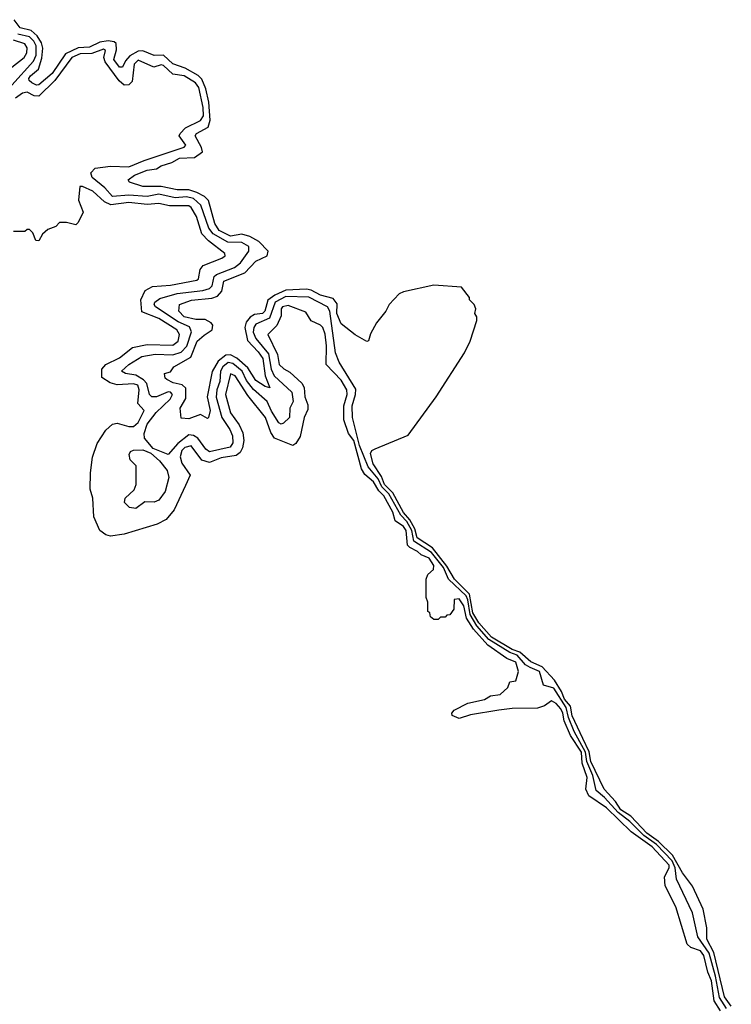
# Model space of a CAD drawing. Extents: x 2494106 to 2685573, y 758056 to 915185.
# Tile 443 of 507: x 2670872 to 2673954, y 844873 to 849138. Entities that reach past the tile are written whole.
import ezdxf

# ---------------------------------------------------------------- set-up
doc = ezdxf.new("R2010")
doc.units = 0

msp = doc.modelspace()

# ---------------------------------------------------------------- linework, layer by layer
at = {"layer": '0CON05XD'}
for points in [[(2671485.3, 848504.7), (2671530.8, 848519.2), (2671565, 848537.7), (2671628.8, 848541.2), (2671663.6, 848565), (2671659.4, 848585), (2671632.3, 848635), (2671638.5, 848645), (2671688, 848672), (2671697.1, 848702.9), (2671691.1, 848781.1), (2671677.9, 848837.9), (2671660.4, 848880.4), (2671645.9, 848895.9), (2671588.6, 848928.6), (2671535, 848947.5), (2671495, 848984.5), (2671455, 848982.4), (2671405, 849003.1), (2671385, 849001), (2671348.8, 848981.2), (2671330.1, 848959.9), (2671317.9, 848932.1), (2671305, 848932.5), (2671279.6, 848965), (2671291.9, 849008.1), (2671290.7, 849035), (2671282.2, 849042.2), (2671256, 849046), (2671219.2, 849040.8), (2671175, 849019.3), (2671125, 849016.5), (2671070.2, 848989.8), (2671012.7, 848905), (2670955, 848856.5), (2670945, 848854.7), (2670925.7, 848865), (2670913.1, 848875), (2670912.7, 848882.7), (2670919.1, 848895), (2670953.9, 848923.9), (2670968.8, 848971.2), (2670972.5, 849015), (2670967.5, 849037.5), (2670947.8, 849067.8), (2670921.5, 849091.5), (2670875, 849102.6), (2670848, 849138)], [(2670838.9, 848855), (2670932.2, 848957.7), (2670943.2, 848985), (2670943.4, 849025), (2670934, 849045), (2670915, 849063.9), (2670865, 849075.1)], [(2670838.3, 848931.7), (2670892.5, 848975), (2670903.1, 848995), (2670905, 849016.7), (2670895, 849033.3), (2670845, 849049.7)], [(2673933.5, 844855), (2673902.8, 844902.7), (2673885.2, 844995.2), (2673857.7, 845095), (2673808.6, 845165), (2673785, 845269.2), (2673715.8, 845415), (2673711, 845465), (2673698.1, 845495), (2673630, 845565), (2673574.2, 845604.2), (2673513.8, 845665), (2673463.7, 845703.7), (2673405, 845769.3), (2673369.2, 845799.2), (2673354.7, 845865), (2673327.4, 845925), (2673322.2, 845965), (2673273.2, 846055), (2673249.1, 846115), (2673239.1, 846159.1), (2673185, 846243.1), (2673140.9, 846255), (2673123, 846315), (2673082.8, 846332.8), (2673063.2, 846343.3), (2673026.6, 846385), (2672995, 846396.7), (2672904, 846454), (2672852, 846512), (2672822.3, 846562.3), (2672813, 846625), (2672805, 846642.2), (2672729.4, 846715), (2672707.1, 846765), (2672655, 846829.7), (2672579.6, 846879.6), (2672569.8, 846925), (2672548.2, 846965), (2672522.5, 846992.5), (2672470.4, 847085), (2672440.7, 847115), (2672425, 847149.1), (2672381.1, 847201.1), (2672344.2, 847294.2), (2672313, 847415), (2672311.7, 847465), (2672326.6, 847515), (2672327.3, 847537.3), (2672255.7, 847655), (2672239.5, 847695), (2672214.7, 847875), (2672204.8, 847894.8), (2672125, 847935.5), (2672025, 847938.7), (2671978.9, 847915), (2671954.2, 847845.8), (2671895, 847819.2), (2671885.6, 847805), (2671882.8, 847785), (2671895, 847756.9), (2671950.2, 847690.2), (2671961.6, 847625), (2671974.9, 847594.9), (2672050.9, 847525), (2672057.1, 847485), (2672042.5, 847455), (2672040.9, 847415), (2672015, 847390.4), (2672005, 847386.7), (2671995, 847392.5), (2671962.3, 847442.3), (2671944.1, 847484.1), (2671885, 847535.6), (2671854.3, 847575), (2671835.2, 847615.2), (2671795, 847649.3), (2671775, 847653.2), (2671751.8, 847635), (2671742, 847615), (2671738.7, 847571.3), (2671725.5, 847534.5), (2671723.7, 847503.7), (2671747.1, 847415), (2671782.7, 847362.7), (2671793.7, 847335), (2671795.2, 847305), (2671783.3, 847286.7), (2671695, 847265.7), (2671678.1, 847278.1), (2671643.3, 847325), (2671625, 847337), (2671605, 847340.6), (2671557.8, 847302.2), (2671515, 847254.1), (2671450.9, 847280.9), (2671412.5, 847325), (2671410.7, 847345), (2671424.3, 847385.7), (2671463.3, 847436.7), (2671524.7, 847495), (2671533.9, 847515), (2671525.5, 847525), (2671515, 847526.3), (2671465, 847504.8), (2671444.5, 847504.5), (2671434.2, 847514.2), (2671422.5, 847562.5), (2671408.8, 847578.8), (2671375, 847598.8), (2671331.2, 847605), (2671312.9, 847615), (2671345, 847645.2), (2671400.8, 847679.2), (2671459.3, 847689.3), (2671535, 847686.3), (2671572.2, 847697.8), (2671595.9, 847724.1), (2671616.2, 847786.2), (2671607.2, 847807.2), (2671559.2, 847829.2), (2671460.9, 847895), (2671454.7, 847905), (2671457.3, 847915), (2671479.7, 847930.3), (2671555, 847951.4), (2671665.4, 847964.6), (2671695, 847973.3), (2671706.1, 847985), (2671714.7, 848025), (2671725, 848034.7), (2671802.7, 848065), (2671828.6, 848085), (2671864.6, 848135), (2671863.9, 848155), (2671835, 848173), (2671773.8, 848173.8), (2671710, 848210), (2671691.1, 848235), (2671656.9, 848335), (2671625, 848363.3), (2671595, 848371.2), (2671545, 848366.8), (2671475, 848382.2), (2671425, 848372.9), (2671345, 848377.6), (2671275, 848372.5), (2671240.4, 848410.4), (2671186.7, 848455), (2671180, 848475), (2671199.4, 848495), (2671265, 848504), (2671345, 848500.2), (2671411.6, 848528.4), (2671584, 848586), (2671592.2, 848595), (2671563.3, 848635), (2671566.9, 848645), (2671590.3, 848669.8), (2671655, 848702.1), (2671668.3, 848721.7), (2671667.4, 848757.4), (2671647.5, 848845), (2671633.2, 848865), (2671585, 848895.2), (2671535, 848901.7), (2671495, 848939.3), (2671485, 848941.8), (2671452.6, 848932.6), (2671385, 848962.3), (2671368.1, 848945), (2671359.7, 848870.3), (2671345, 848855.6), (2671325, 848854), (2671302.8, 848872.8), (2671243, 848955), (2671237.3, 848975), (2671243.5, 849005), (2671235, 849010.7), (2671185, 848992.1), (2671135, 848990.8), (2671098.8, 848975), (2671025.3, 848874.7), (2670955, 848806.9), (2670935, 848808.1), (2670905, 848824.8), (2670885, 848819.3), (2670855, 848798.2)], [(2673953.6, 844865), (2673923.7, 844905), (2673877.5, 845097.5), (2673848.3, 845155), (2673847.3, 845205), (2673831.3, 845285), (2673786.2, 845385), (2673742.9, 845442.9), (2673699.4, 845519.4), (2673638.7, 845578.7), (2673588, 845615), (2673518.4, 845688.4), (2673475.2, 845715), (2673452.3, 845752.3), (2673403, 845805), (2673345.7, 845925), (2673337.5, 845967.5), (2673311.1, 846025), (2673265, 846122.7), (2673257, 846165), (2673232.1, 846195), (2673218.6, 846228.6), (2673187.4, 846277.4), (2673135.1, 846335.1), (2673085, 846356.1), (2673037.9, 846397.9), (2673005, 846410.1), (2672915, 846463.1), (2672859.9, 846525), (2672835, 846568.4), (2672819.9, 846649.9), (2672755, 846714.2), (2672721.6, 846771.6), (2672659.9, 846849.9), (2672593.7, 846893.7), (2672583.3, 846933.3), (2672562.3, 846972.3), (2672535, 847003.8), (2672488.3, 847088.3), (2672452, 847125), (2672439.4, 847159.4), (2672402.4, 847215), (2672391.1, 847258.9), (2672397.5, 847272.5), (2672411.2, 847278.8), (2672555, 847338), (2672675.4, 847504.6), (2672798.8, 847695), (2672822.5, 847745), (2672852.5, 847835), (2672851.7, 847851.7), (2672842.5, 847865), (2672847.5, 847885), (2672840, 847905), (2672820, 847925), (2672820, 847935), (2672785, 847980), (2672665, 847987.5), (2672535, 847960), (2672515, 847950), (2672472.5, 847905), (2672457.5, 847875), (2672417.5, 847825), (2672392, 847778), (2672383.3, 847746.7), (2672375, 847743.8), (2672325, 847772.5), (2672265, 847820.8), (2672245.2, 847865), (2672247, 847907), (2672229.9, 847929.9), (2672175, 847944.5), (2672135, 847966.7), (2672115, 847970.6), (2672025, 847966.5), (2671977.7, 847945), (2671947.5, 847922.5), (2671934.6, 847875), (2671924.2, 847865.8), (2671889.2, 847860.8), (2671870.7, 847849.3), (2671852.8, 847827.2), (2671847.5, 847805), (2671858.2, 847748.2), (2671905, 847699.6), (2671925, 847670), (2671936, 847596), (2671956.1, 847543.9), (2671935, 847549.2), (2671895, 847575.6), (2671860.2, 847630.2), (2671812.6, 847672.6), (2671785, 847685.9), (2671765, 847685.4), (2671731.7, 847658.3), (2671706.4, 847613.6), (2671684.1, 847504.1), (2671696.9, 847445), (2671690, 847415), (2671685, 847410), (2671655, 847427.5), (2671605, 847408.8), (2671571.7, 847411.7), (2671566.7, 847455), (2671592.1, 847497.9), (2671592, 847542), (2671576.4, 847556.4), (2671536.7, 847565), (2671509.3, 847579.3), (2671502.5, 847585), (2671500, 847605), (2671525, 847612.5), (2671540, 847635), (2671613.8, 847676.2), (2671641.1, 847745), (2671671.7, 847771.7), (2671706.4, 847795), (2671708.2, 847815), (2671701.5, 847825), (2671675, 847838.8), (2671635, 847839.1), (2671585, 847850.8), (2671561.9, 847875), (2671564.2, 847905), (2671616.5, 847923.5), (2671705, 847931.2), (2671729.4, 847940.6), (2671747.7, 847962.3), (2671756.4, 848005), (2671847.7, 848042.3), (2671895, 848092.5), (2671943.3, 848115), (2671948.7, 848135), (2671907.6, 848177.6), (2671869.1, 848199.1), (2671835, 848208.7), (2671785, 848200.8), (2671736.1, 848225), (2671716.8, 848255), (2671690, 848355), (2671672.4, 848372.4), (2671639.8, 848389.8), (2671605, 848401.3), (2671555, 848401.6), (2671485, 848416.2), (2671405, 848415.8), (2671347.5, 848435), (2671342.5, 848445), (2671370, 848465), (2671425, 848486.9), (2671465, 848492.1), (2671485.3, 848504.7)], [(2673906.5, 844845), (2673878.7, 844888.7), (2673868.1, 844975), (2673852.6, 845012.6), (2673835.2, 845085), (2673820, 845105), (2673778.7, 845118.7), (2673763.1, 845133.1), (2673713.9, 845295), (2673666.8, 845386.8), (2673664.7, 845425), (2673685, 845464.4), (2673685, 845475.4), (2673610.8, 845555), (2673519.9, 845619.9), (2673413.6, 845725), (2673336.7, 845776.7), (2673323.2, 845805), (2673330, 845855), (2673307.5, 845917.5), (2673305.3, 845965), (2673257.9, 846037.9), (2673230.5, 846100.5), (2673224.6, 846135), (2673215, 846153.5), (2673195, 846176), (2673175, 846187.5), (2673144.2, 846165.8), (2673115, 846156), (2673005, 846154), (2672946.8, 846146.8), (2672825, 846126.9), (2672775, 846111.4), (2672744.3, 846124.3), (2672743.8, 846135), (2672753.3, 846146.7), (2672812.3, 846177.7), (2672885, 846193.8), (2672910.8, 846209.2), (2672952.5, 846215), (2672986.7, 846245), (2672995, 846270), (2673020, 846275), (2673032.5, 846315), (2673020, 846355), (2672981.2, 846371.2), (2672899.2, 846429.2), (2672837.6, 846497.6), (2672806.4, 846546.4), (2672795, 846598.8), (2672775, 846630), (2672753, 846627), (2672752.5, 846585), (2672735, 846560), (2672721.7, 846558.3), (2672715, 846550), (2672695, 846550), (2672685, 846540), (2672665, 846540), (2672651.7, 846551.7), (2672648.3, 846568.3), (2672640, 846575), (2672640, 846615), (2672632.5, 846635), (2672632.5, 846715), (2672640, 846735), (2672663.6, 846756.4), (2672665.5, 846774.5), (2672645, 846806.1), (2672610.2, 846820.2), (2672595.2, 846835.2), (2672561.3, 846851.3), (2672552.3, 846862.3), (2672545.2, 846925), (2672535, 846942.2), (2672497.5, 846967.5), (2672487.9, 847005), (2672448.8, 847075), (2672426.9, 847096.9), (2672405, 847136), (2672367.4, 847167.4), (2672352.8, 847192.8), (2672318.8, 847315), (2672296, 847346), (2672275.3, 847405), (2672275.3, 847465), (2672290.8, 847515), (2672289.3, 847535), (2672265, 847576.4), (2672200, 847645), (2672201.1, 847725), (2672195, 847776.2), (2672184.5, 847805), (2672175, 847815.5), (2672135, 847834.3), (2672111.6, 847871.6), (2672035, 847900), (2672010.5, 847895), (2672004.7, 847885), (2672004.5, 847855), (2671986.4, 847813.6), (2671946.7, 847775), (2671988.1, 847688.1), (2671995.7, 847645), (2672015.5, 847625.6), (2672041.9, 847611.9), (2672094, 847564), (2672103.5, 847545), (2672107.1, 847505), (2672119.8, 847469.8), (2672119.8, 847450.2), (2672104.6, 847415), (2672087, 847333), (2672067.7, 847302.3), (2672055, 847293.3), (2671976.2, 847326.2), (2671959.6, 847349.6), (2671936.2, 847415), (2671860.7, 847510.7), (2671805.4, 847595), (2671785, 847603.8), (2671763.1, 847515), (2671785.5, 847435), (2671823.1, 847383.1), (2671838.1, 847348.1), (2671842.5, 847315), (2671836.6, 847283.4), (2671826.8, 847263.2), (2671810.2, 847249.8), (2671745, 847240.4), (2671695, 847220.7), (2671660.7, 847230.8), (2671615, 847291.9), (2671587.1, 847285), (2671575, 847271.9), (2671567.7, 847245), (2671575, 847217.1), (2671610, 847165), (2671590.7, 847120.7), (2671541.4, 847015), (2671506.2, 846973.8), (2671467.4, 846952.6), (2671325, 846910), (2671265, 846901.2), (2671245, 846906.7), (2671218.8, 846925), (2671192.9, 846985), (2671188.5, 847065), (2671177.7, 847105), (2671179.7, 847175), (2671187.2, 847242.8), (2671208.3, 847301.7), (2671245, 847360), (2671274.2, 847385.8), (2671295, 847390), (2671345, 847375.4), (2671365, 847376.2), (2671385, 847393.5), (2671410.8, 847445), (2671384.4, 847475), (2671390, 847535), (2671384.3, 847555), (2671365, 847560.4), (2671295, 847556.1), (2671264.7, 847564.7), (2671227.6, 847587.6), (2671228.5, 847625), (2671245.3, 847644.7), (2671305, 847673.1), (2671361.4, 847718.6), (2671425, 847730.7), (2671535, 847728.5), (2671558.8, 847745), (2671564.5, 847775), (2671552.5, 847795), (2671475, 847843.8), (2671402, 847872), (2671396.7, 847925), (2671415.4, 847964.6), (2671447.8, 847982.2), (2671525, 847987.5), (2671639.8, 848010.2), (2671647.1, 848015), (2671654.1, 848055.9), (2671667.3, 848072.7), (2671747.5, 848105), (2671762.5, 848115), (2671760, 848125), (2671690.2, 848180.2), (2671661.1, 848211), (2671638, 848285), (2671615.4, 848325), (2671605, 848332.1), (2671521.7, 848331.7), (2671475, 848341.8), (2671425, 848337.3), (2671345, 848346.7), (2671266.6, 848336.6), (2671239.6, 848349.6), (2671188.8, 848395), (2671143.8, 848416.2), (2671132.5, 848415), (2671127, 848357), (2671146.7, 848305), (2671125, 848260), (2671115, 848250), (2671075, 848260), (2671045, 848260), (2671028.3, 848241.7), (2670995, 848230), (2670970.7, 848209.3), (2670955, 848180), (2670941.7, 848181.7), (2670930, 848215), (2670915, 848230), (2670905, 848230), (2670895, 848220), (2670845, 848220)], [(2671375, 847021.4), (2671347.5, 847025), (2671326.2, 847046.2), (2671329.4, 847065), (2671368.3, 847101.7), (2671377.2, 847125), (2671376.9, 847205), (2671351.3, 847231.3), (2671346.5, 847255), (2671352.4, 847267.6), (2671365, 847273.8), (2671405.3, 847275.3), (2671440.1, 847260.1), (2671477.7, 847227.7), (2671510.5, 847185), (2671517.9, 847155), (2671502.1, 847095), (2671475, 847056.7), (2671455, 847048.8), (2671415, 847050), (2671375, 847021.4)]]:
    msp.add_lwpolyline(points, dxfattribs=at)

doc.saveas('drawing.dxf')
